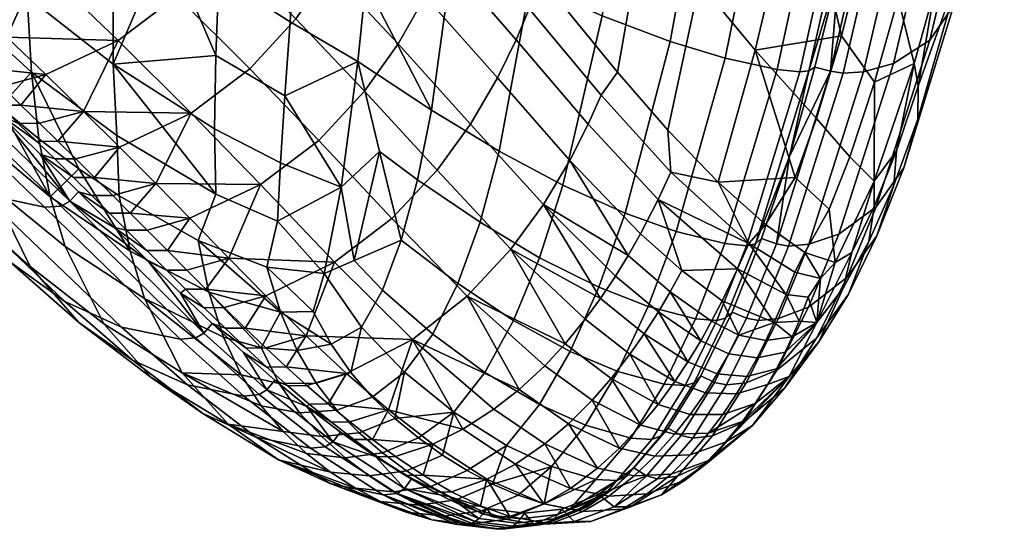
# Model space of a CAD drawing. Header units: millimetres. Extents: x -334 to 334, y -286 to 289.
# Tile 404 of 656: x 282 to 329, y -151 to -126. Entities that reach past the tile are written whole.
import ezdxf

# ---------------------------------------------------------------- set-up
doc = ezdxf.new("R2010")
doc.units = ezdxf.units.MM
doc.layers.add('RIM sedak', color=7, linetype='Continuous')

msp = doc.modelspace()

# ---------------------------------------------------------------- meshes
at = {"layer": 'RIM sedak'}
mesh = msp.add_polyface(dxfattribs=at)
corners = [(296.032, -108.447, 644.431), (296.128, -103.275, 645.213), (292.457, -100.346, 641.464), (292.398, -105.64, 640.718), (291.693, -124.067, 637.159), (292.096, -115.461, 639.036), (289.473, -113.389, 635.738), (289.173, -122.297, 633.929), (289.728, -103.336, 637.348), (287.118, -100.857, 633.386), (286.888, -111.155, 631.841), (286.642, -120.349, 630.087), (295.634, -117.994, 642.642), (295.096, -126.238, 640.668), (291.544, -127.857, 636.156), (286.639, -128.259, 628.093), (291.49, -131.351, 635.1), (294.843, -129.783, 639.638), (294.637, -132.979, 638.557), (291.548, -134.475, 633.982), (286.809, -131.677, 626.995), (299.631, -110.887, 647.327), (299.789, -105.812, 648.151), (298.333, -128.139, 643.274), (298.724, -124.39, 644.355), (299.082, -120.224, 645.408), (299.39, -115.705, 646.407), (297.539, -134.155, 641.102), (306.589, -124.418, 649.271), (302.951, -122.52, 647.768), (301.865, -130.459, 645.312), (305.102, -132.424, 646.427), (307.694, -115.192, 651.585), (303.752, -113.281, 649.875), (308.393, -105.081, 653.372), (304.194, -103.06, 651.543), (310.024, -125.955, 650.043), (308.147, -134.054, 646.829), (311.442, -116.694, 652.556), (312.413, -106.647, 654.463), (313.288, -127.18, 650.206), (311.123, -135.399, 646.742), (314.984, -117.859, 652.887), (316.207, -107.844, 654.904), (315.919, -127.983, 649.93), (313.566, -136.274, 646.308), (317.807, -118.62, 652.723), (319.209, -108.616, 654.817), (318.392, -128.525, 649.252), (315.898, -136.849, 645.52), (320.427, -119.139, 652.127), (321.971, -109.13, 654.276), (319.481, -128.635, 648.687), (316.94, -136.946, 644.925), (321.57, -119.256, 651.587), (323.169, -109.246, 653.753), (322.017, -119.222, 651.129), (319.91, -128.579, 648.226), (323.637, -109.226, 653.297), (299.373, -132.445, 643.068), (301.202, -133.791, 643.935), (317.357, -136.853, 644.465), (318.983, -132.678, 645.812), (322.327, -119.094, 650.468), (323.204, -114.184, 651.631), (324.817, -98.612, 654.917), (323.963, -109.127, 652.632), (324.613, -103.911, 653.496), (321.327, -123.852, 649.12), (320.209, -128.403, 647.572)]
mesh.append_faces([[corners[k] for k in face] for face in [(0, 1, 2, 3), (4, 5, 6, 7), (5, 3, 8, 6), (6, 8, 9, 10), (7, 6, 10, 11), (12, 0, 3, 5), (13, 12, 5, 4), (14, 4, 7, 7), (7, 11, 15, 15), (15, 16, 14, 14), (14, 7, 15, 15), (17, 13, 4, 14), (18, 17, 14, 16), (19, 16, 15, 15), (15, 20, 19, 19), (0, 21, 22, 1), (12, 13, 23, 24), (0, 12, 25, 26), (0, 26, 21, 21), (18, 27, 17, 17), (24, 25, 12, 12), (17, 27, 23, 23), (13, 17, 23, 23), (28, 29, 30, 31), (32, 33, 29, 28), (34, 35, 33, 32), (36, 28, 31, 37), (38, 32, 28, 36), (39, 34, 32, 38), (40, 36, 37, 41), (42, 38, 36, 40), (43, 39, 38, 42), (44, 40, 41, 45), (46, 42, 40, 44), (47, 43, 42, 46), (48, 44, 45, 49), (50, 46, 44, 48), (51, 47, 46, 50), (52, 48, 49, 53), (54, 50, 48, 52), (55, 51, 50, 54), (56, 54, 52, 57), (58, 55, 54, 56), (23, 30, 24, 24), (23, 27, 59, 59), (25, 29, 26, 26), (24, 29, 25, 25), (30, 23, 59, 60), (26, 33, 21, 21), (33, 22, 21, 21), (24, 30, 29, 29), (22, 33, 35, 35), (26, 29, 33, 33), (61, 62, 57, 57), (58, 56, 63, 64), (65, 58, 66, 67), (68, 56, 57, 57), (57, 69, 68, 68), (56, 68, 63, 63), (57, 62, 69, 69), (58, 64, 66, 66)]])
mesh = msp.add_polyface(dxfattribs=at)
corners = [(321.868, -132.691, 618.658), (320.883, -135.194, 617.618), (319.263, -133.693, 612.36), (320.274, -130.856, 613.306), (319.512, -118.481, 607.736), (317.341, -127.593, 604.423), (314.682, -124.367, 596.166), (316.74, -114.596, 599.414), (321.473, -126.906, 614.79), (322.562, -122.586, 616.514), (323.063, -129.12, 620.182), (324.183, -125.108, 621.864), (323.559, -117.819, 618.34), (321.158, -107.705, 611.489), (325.253, -120.578, 623.615), (326.267, -115.515, 625.327), (324.468, -112.565, 620.139), (315.581, -133.905, 603.747), (313.17, -131.421, 596.317), (317.844, -135.938, 610.577), (323.047, -133.868, 623.545), (321.181, -137.758, 621.008), (324.956, -128.227, 626.328), (326.912, -120.693, 629.253), (325.942, -124.685, 627.804), (327.839, -116.291, 630.624), (321.555, -128.69, 647.399), (320.947, -128.606, 647.581), (318.362, -136.862, 643.803), (318.948, -136.964, 643.602), (323.723, -119.32, 650.326), (323.093, -119.255, 650.498), (325.406, -109.285, 652.509), (324.756, -109.245, 652.674), (322.536, -128.629, 646.675), (319.909, -136.88, 642.874), (324.729, -119.263, 649.605), (326.443, -109.203, 651.789), (323.97, -128.232, 645.052), (321.344, -136.392, 641.281), (326.181, -118.905, 647.959), (327.927, -108.806, 650.123), (325.696, -127.12, 642.035), (323.138, -135.086, 638.386), (327.883, -117.877, 644.858), (326.851, -125.443, 638.347), (324.459, -133.227, 634.973), (328.953, -116.276, 641.054), (325.124, -130.902, 630.97), (323.174, -136.479, 632.989), (323.985, -134.049, 629.246), (327.302, -123.274, 634.062), (329.265, -114.142, 636.679), (321.327, -123.852, 649.12), (320.209, -128.403, 647.572), (318.983, -132.678, 645.812), (323.204, -114.184, 651.631), (322.327, -119.094, 650.468), (324.102, -132.408, 626.733), (325.139, -129.314, 628.287), (323.041, -135.073, 625.119), (322.787, -136.753, 627.329), (317.043, -136.842, 609.507), (313.31, -133.428, 598.217)]
mesh.append_faces([[corners[k] for k in face] for face in [(0, 1, 2, 3), (4, 5, 6, 7), (8, 3, 5, 5), (4, 9, 8, 8), (5, 4, 8, 8), (10, 0, 3, 8), (11, 10, 8, 9), (12, 9, 4, 4), (4, 13, 12, 12), (14, 11, 9, 12), (15, 14, 12, 16), (5, 2, 17, 17), (17, 18, 6, 5), (19, 17, 2, 2), (20, 21, 1, 0), (22, 10, 11, 11), (20, 0, 10, 10), (2, 5, 3, 3), (14, 15, 23, 24), (11, 14, 24, 22), (22, 20, 10, 10), (23, 15, 25, 25), (26, 27, 28, 29), (30, 31, 27, 26), (32, 33, 31, 30), (34, 26, 29, 35), (36, 30, 26, 34), (37, 32, 30, 36), (38, 34, 35, 39), (40, 36, 34, 38), (41, 37, 36, 40), (42, 38, 39, 43), (44, 40, 38, 42), (45, 42, 43, 46), (47, 44, 42, 45), (48, 46, 49, 50), (51, 45, 46, 48), (52, 47, 45, 51), (27, 53, 54, 54), (54, 55, 27, 27), (31, 56, 57, 57), (57, 53, 31, 31), (28, 27, 55, 55), (31, 53, 27, 27), (48, 50, 58, 59), (51, 25, 52, 52), (59, 51, 48, 48), (60, 58, 50, 61), (60, 20, 58, 58), (58, 22, 59, 59), (22, 58, 20, 20), (59, 22, 24, 24), (23, 25, 51, 51), (24, 23, 51, 51), (51, 59, 24, 24), (17, 62, 63, 63), (63, 18, 17, 17)]])
mesh = msp.add_polyface(dxfattribs=at)
corners = [(316.74, -114.596, 599.414), (314.682, -124.367, 596.166), (312.114, -120.954, 587.742), (314.071, -110.543, 590.605), (303.964, -110.537, 560.645), (303.987, -120.466, 566.554), (302.353, -118.613, 561.326), (306.918, -123.95, 576.07), (305.502, -122.244, 571.455), (306.776, -113.898, 569.846), (309.486, -117.403, 578.911), (310.76, -128.64, 588.617), (308.254, -125.584, 580.441), (313.17, -131.421, 596.317), (287.453, -135.385, 566.684), (286.613, -134.543, 564.13), (288.677, -133.976, 563.439), (286.456, -135.389, 567.081), (285.611, -134.548, 564.52), (285.746, -133.68, 561.499), (286.935, -132.227, 558.127), (290.362, -130.605, 557.036), (285.212, -130.521, 552.905), (286.869, -127.131, 546.425), (293.688, -134.023, 567.282), (290.31, -135.637, 568.44), (289.689, -124.99, 545.583), (283.097, -123.502, 535.171), (285.904, -121.345, 534.309), (293.172, -128.481, 556.192), (296.472, -131.918, 566.413), (299.965, -135.646, 577.309), (297.232, -137.729, 578.244), (291.892, -122.583, 544.969), (288.089, -118.92, 533.654), (295.376, -126.096, 555.605), (298.666, -129.564, 565.843), (302.131, -133.34, 576.737), (289.669, -116.576, 533.199), (284.223, -115.381, 522.523), (285.771, -113.028, 522.01), (293.49, -120.254, 544.565), (296.981, -123.791, 555.246), (300.272, -127.297, 565.529), (303.725, -131.136, 576.466), (307.215, -134.984, 587.495), (305.666, -137.111, 587.762), (294.769, -117.891, 544.281), (290.928, -114.199, 532.854), (298.271, -121.454, 555.022), (301.567, -125.005, 565.37), (305.018, -128.921, 576.382), (308.481, -132.867, 587.455), (295.639, -115.931, 544.117), (291.783, -112.227, 532.634), (299.151, -119.517, 554.916), (302.456, -123.109, 565.329), (305.91, -127.095, 576.421), (309.362, -131.136, 587.553), (312.707, -134.737, 598.064), (311.866, -136.376, 597.979), (299.768, -117.943, 554.871), (296.246, -114.338, 544.022), (303.081, -121.571, 565.344), (306.541, -125.619, 576.511), (309.988, -129.744, 587.704), (313.31, -133.428, 598.217), (296.685, -112.676, 543.692), (298.694, -114.704, 549.848), (300.587, -116.688, 555.744)]
mesh.append_faces([[corners[k] for k in face] for face in [(0, 1, 2, 3), (4, 5, 6, 6), (7, 8, 9, 10), (8, 5, 9, 9), (11, 12, 10, 2), (13, 11, 2, 1), (12, 7, 10, 10), (4, 9, 5, 5), (14, 15, 16, 16), (14, 17, 18, 15), (16, 15, 19, 19), (20, 16, 19, 19), (21, 20, 22, 22), (23, 21, 22, 22), (16, 20, 21, 21), (24, 25, 16, 16), (21, 24, 16, 16), (26, 23, 27, 28), (29, 21, 23, 26), (30, 24, 21, 29), (31, 32, 24, 30), (33, 26, 28, 34), (35, 29, 26, 33), (36, 30, 29, 35), (37, 31, 30, 36), (38, 34, 39, 40), (41, 33, 34, 38), (42, 35, 33, 41), (43, 36, 35, 42), (44, 37, 36, 43), (45, 46, 37, 44), (47, 41, 38, 48), (49, 42, 41, 47), (50, 43, 42, 49), (51, 44, 43, 50), (52, 45, 44, 51), (53, 47, 48, 54), (55, 49, 47, 53), (56, 50, 49, 55), (57, 51, 50, 56), (58, 52, 51, 57), (59, 60, 52, 58), (61, 55, 53, 62), (63, 56, 55, 61), (64, 57, 56, 63), (65, 58, 57, 64), (66, 59, 58, 65), (61, 62, 67, 68), (64, 63, 5, 8), (63, 61, 69, 6), (61, 68, 69, 69), (64, 7, 12, 12), (64, 8, 7, 7), (63, 6, 5, 5), (65, 64, 12, 11), (66, 65, 11, 13)]])
mesh = msp.add_polyface(dxfattribs=at)
corners = [(286.639, -128.259, 628.093), (286.642, -120.349, 630.087), (282.5, -116.687, 622.1), (282.531, -125.03, 620.158), (278.94, -125.17, 609.387), (278.742, -121.378, 610.422), (275.676, -117.984, 600.909), (275.873, -121.924, 599.97), (282.725, -128.642, 619.063), (286.809, -131.677, 626.995), (273.016, -118.672, 590.324), (274.234, -123.239, 592.325), (275.965, -125.127, 598.058), (272.486, -121.285, 586.353), (277.698, -126.939, 603.516), (279.45, -128.669, 608.662), (281.238, -130.306, 613.46), (284.989, -133.271, 621.875), (286.926, -134.569, 625.46), (283.082, -131.844, 617.874), (277.295, -130.791, 595.871), (276.538, -128.177, 596.991), (269.449, -120.53, 573.19), (270.223, -123.385, 572.532), (280.749, -134.067, 606.144), (280.01, -131.578, 607.439), (284.34, -136.99, 615.23), (283.625, -134.617, 616.59), (288.143, -139.479, 622.981), (287.448, -137.21, 624.245), (272.249, -127.869, 571.206), (262.3, -115.285, 546.874), (264.289, -120.003, 546.152), (279.266, -134.878, 593.552), (282.664, -137.946, 603.439), (286.193, -140.689, 612.394), (289.941, -143.023, 620.371), (274.745, -130.999, 569.9), (266.747, -123.268, 545.372), (281.675, -137.71, 591.26), (284.998, -140.624, 600.755), (288.451, -143.248, 609.578), (277.508, -133.108, 568.655), (269.502, -125.448, 544.549), (284.319, -139.614, 589.156), (287.557, -142.423, 598.299), (272.41, -126.847, 543.689), (261.152, -117.51, 519.138), (263.99, -118.869, 518.299), (280.378, -134.468, 567.496), (287.038, -140.849, 587.356), (275.45, -127.497, 542.789), (266.951, -119.494, 517.391), (283.345, -135.104, 566.397), (289.837, -141.421, 585.804), (276.274, -127.444, 542.573), (267.751, -119.435, 517.167), (284.148, -135.051, 566.143), (290.594, -141.358, 585.454), (276.695, -127.218, 542.52), (268.158, -119.205, 517.106), (284.557, -134.825, 566.073), (272.857, -122.732, 529.833), (275.002, -124.752, 536.213), (277.123, -126.764, 542.531), (279.199, -128.75, 548.731), (281.213, -130.693, 554.758), (283.144, -132.573, 560.556), (286.69, -136.076, 571.26), (288.311, -137.689, 576.159), (284.974, -134.372, 566.069)]
mesh.append_faces([[corners[k] for k in face] for face in [(0, 1, 2, 3), (4, 5, 6, 7), (8, 3, 5, 4), (9, 0, 3, 8), (7, 10, 11, 12), (10, 13, 11, 11), (14, 7, 12, 12), (8, 4, 15, 16), (9, 8, 17, 18), (4, 7, 14, 15), (8, 19, 17, 17), (8, 16, 19, 19), (20, 21, 22, 23), (24, 25, 21, 20), (26, 27, 25, 24), (28, 29, 27, 26), (30, 23, 31, 32), (33, 20, 23, 30), (34, 24, 20, 33), (35, 26, 24, 34), (36, 28, 26, 35), (37, 30, 32, 38), (39, 33, 30, 37), (40, 34, 33, 39), (41, 35, 34, 40), (42, 37, 38, 43), (44, 39, 37, 42), (45, 40, 39, 44), (46, 43, 47, 48), (49, 42, 43, 46), (50, 44, 42, 49), (51, 46, 48, 52), (53, 49, 46, 51), (54, 50, 49, 53), (55, 51, 52, 56), (57, 53, 51, 55), (58, 54, 53, 57), (59, 55, 56, 60), (61, 57, 55, 59), (13, 21, 11, 11), (11, 21, 12, 12), (14, 25, 15, 15), (16, 27, 19, 19), (19, 27, 17, 17), (25, 16, 15, 15), (17, 29, 18, 18), (12, 21, 14, 14), (22, 21, 13, 13), (16, 25, 27, 27), (25, 14, 21, 21), (17, 27, 29, 29), (60, 62, 59, 59), (59, 62, 63, 63), (59, 63, 64, 64), (59, 65, 66, 66), (61, 59, 66, 66), (59, 64, 65, 65), (66, 67, 61, 61), (68, 69, 61, 61), (70, 68, 61, 61), (70, 61, 67, 67)]])
mesh = msp.add_polyface(dxfattribs=at)
corners = [(273.824, -122.25, 525.881), (272.807, -122.262, 526.244), (271.908, -121.427, 523.585), (272.92, -121.414, 523.22), (276.617, -124.861, 534.139), (275.689, -123.989, 531.391), (277.789, -123.405, 530.744), (279.647, -125.151, 536.235), (277.539, -125.731, 536.877), (276.511, -125.74, 537.237), (275.591, -124.87, 534.499), (274.665, -124, 531.752), (273.737, -123.13, 528.998), (274.758, -123.119, 528.637), (275.908, -121.662, 525.225), (280.384, -128.445, 545.362), (279.446, -127.546, 542.559), (281.555, -126.969, 541.917), (283.415, -128.764, 547.487), (281.309, -129.337, 548.133), (280.284, -129.344, 548.496), (279.357, -128.452, 545.723), (278.418, -127.554, 542.919), (277.469, -126.649, 540.088), (278.497, -126.641, 539.729), (283.994, -131.951, 556.204), (283.116, -131.092, 553.559), (285.212, -130.521, 552.905), (286.935, -132.227, 558.127), (284.852, -132.796, 558.796), (283.84, -132.8, 559.173), (282.978, -131.956, 556.577), (282.096, -131.097, 553.928), (281.198, -130.226, 551.233), (282.22, -130.22, 550.867), (286.613, -134.543, 564.13), (285.611, -134.548, 564.52), (284.738, -133.684, 561.882), (285.746, -133.68, 561.499), (283.097, -123.502, 535.171), (279.313, -119.995, 524.134), (286.869, -127.131, 546.425), (272.857, -122.732, 529.833), (270.707, -120.724, 523.445), (275.002, -124.752, 536.213), (277.123, -126.764, 542.531), (281.213, -130.693, 554.758), (279.199, -128.75, 548.731), (284.974, -134.372, 566.069), (283.145, -132.573, 560.556), (286.456, -135.389, 567.081)]
mesh.append_faces([[corners[k] for k in face] for face in [(0, 1, 2, 3), (4, 5, 6, 6), (7, 8, 4, 4), (6, 7, 4, 4), (8, 9, 10, 4), (4, 10, 11, 5), (5, 11, 12, 13), (13, 12, 1, 0), (13, 0, 14, 14), (6, 5, 13, 13), (14, 6, 13, 13), (15, 16, 17, 17), (18, 19, 15, 15), (17, 18, 15, 15), (19, 20, 21, 15), (15, 21, 22, 16), (16, 22, 23, 24), (24, 23, 9, 8), (24, 8, 7, 7), (17, 16, 24, 24), (7, 17, 24, 24), (25, 26, 27, 27), (28, 29, 25, 25), (27, 28, 25, 25), (29, 30, 31, 25), (25, 31, 32, 26), (26, 32, 33, 34), (34, 33, 20, 19), (34, 19, 18, 18), (27, 26, 34, 34), (18, 27, 34, 34), (35, 36, 37, 38), (38, 37, 30, 29), (38, 29, 28, 28), (39, 7, 6, 6), (40, 39, 6, 6), (17, 7, 39, 39), (41, 18, 17, 17), (39, 41, 17, 17), (27, 18, 41, 41), (42, 43, 1, 1), (44, 42, 11, 10), (45, 44, 9, 23), (46, 47, 33, 32), (48, 49, 37, 36), (49, 46, 31, 30), (47, 45, 22, 21), (10, 9, 44, 44), (45, 23, 22, 22), (12, 11, 42, 42), (12, 42, 1, 1), (47, 21, 20, 20), (47, 20, 33, 33), (46, 32, 31, 31), (49, 30, 37, 37), (48, 36, 50, 50)]])
mesh = msp.add_polyface(dxfattribs=at)
corners = [(294.496, -135.776, 637.441), (294.637, -132.979, 638.557), (291.49, -131.351, 635.1), (291.548, -134.475, 633.982), (297.539, -134.155, 641.102), (286.809, -131.677, 626.995), (286.926, -134.569, 625.46), (290.698, -136.691, 631.384), (293.987, -137.976, 635.741), (296.738, -138.276, 638.837), (291.919, -141.316, 629.384), (291.211, -139.169, 630.38), (287.448, -137.21, 624.245), (288.143, -139.479, 622.981), (293.71, -141.829, 632.109), (295.439, -141.956, 634.603), (294.642, -140.119, 635.194), (297.06, -141.657, 636.857), (296.198, -140.088, 637.184), (292.763, -143.131, 628.352), (289.941, -143.023, 620.371), (296.344, -143.52, 633.987), (294.579, -143.545, 631.267), (298.009, -143.02, 636.48), (290.185, -143.597, 596.224), (287.557, -142.423, 598.299), (284.319, -139.614, 589.156), (287.038, -140.849, 587.356), (292.887, -144.138, 594.461), (289.837, -141.421, 585.804), (293.617, -144.07, 594.061), (290.594, -141.358, 585.454), (290.98, -141.128, 585.335), (284.148, -135.051, 566.143), (284.557, -134.825, 566.073), (293.989, -143.837, 593.916), (298.52, -140.846, 638.853), (291.373, -140.669, 585.284), (292.866, -142.053, 589.606), (288.311, -137.689, 576.159), (289.863, -139.217, 580.818), (303.122, -138.762, 642.879), (300.415, -136.681, 642.384), (299.521, -139.068, 640.687), (301.921, -141.186, 640.795), (304.189, -135.818, 644.763), (301.202, -133.791, 643.935), (305.102, -132.424, 646.427), (301.865, -130.459, 645.312), (305.788, -140.526, 642.813), (304.422, -143.009, 640.473), (307.03, -137.521, 644.929), (308.147, -134.054, 646.829), (308.504, -142.007, 642.386), (307.028, -144.55, 639.841), (309.869, -138.936, 644.682), (311.123, -135.399, 646.742), (312.225, -139.851, 644.151), (310.781, -142.961, 641.744), (313.566, -136.274, 646.308), (314.494, -140.443, 643.296), (312.993, -143.566, 640.815), (315.898, -136.849, 645.52), (315.517, -140.529, 642.686), (314.002, -143.641, 640.19), (316.94, -136.946, 644.925), (315.934, -140.414, 642.231), (314.423, -143.501, 639.744), (317.357, -136.853, 644.465), (319.91, -128.579, 648.226), (319.481, -128.635, 648.687), (298.161, -137.659, 640.374), (299.373, -132.445, 643.068), (300.568, -142.997, 638.526), (314.746, -143.168, 639.154), (316.242, -140.127, 641.613), (317.657, -136.608, 643.829), (318.983, -132.678, 645.812)]
mesh.append_faces([[corners[k] for k in face] for face in [(0, 1, 2, 3), (0, 4, 1, 1), (3, 5, 6, 7), (0, 3, 7, 8), (0, 8, 9, 9), (4, 0, 9, 9), (10, 11, 12, 13), (14, 15, 16, 16), (11, 10, 14, 14), (14, 16, 11, 11), (17, 18, 16, 16), (16, 15, 17, 17), (19, 10, 13, 13), (13, 20, 19, 19), (21, 15, 14, 22), (22, 14, 10, 19), (23, 17, 15, 21), (24, 25, 26, 27), (28, 24, 27, 29), (30, 28, 29, 31), (32, 31, 33, 34), (35, 30, 31, 32), (7, 6, 12, 11), (11, 16, 7, 7), (18, 9, 8, 8), (7, 16, 8, 8), (16, 18, 8, 8), (36, 9, 18, 17), (17, 23, 36, 36), (35, 32, 37, 38), (32, 34, 39, 39), (40, 37, 32, 32), (39, 40, 32, 32), (41, 42, 43, 44), (45, 46, 42, 41), (47, 48, 46, 45), (49, 41, 44, 50), (51, 45, 41, 49), (52, 47, 45, 51), (53, 49, 50, 54), (55, 51, 49, 53), (56, 52, 51, 55), (57, 55, 53, 58), (59, 56, 55, 57), (60, 57, 58, 61), (62, 59, 57, 60), (63, 60, 61, 64), (65, 62, 60, 63), (66, 63, 64, 67), (68, 65, 63, 66), (69, 70, 65, 68), (71, 4, 9, 9), (42, 72, 71, 71), (9, 36, 43, 71), (71, 72, 4, 4), (73, 44, 43, 36), (72, 42, 46, 46), (71, 43, 42, 42), (66, 67, 74, 75), (68, 66, 75, 76), (68, 76, 77, 77)]])
mesh = msp.add_polyface(dxfattribs=at)
corners = [(320.883, -135.194, 617.618), (321.181, -137.758, 621.008), (319.727, -137.269, 616.31), (319.263, -133.693, 612.36), (317.844, -135.938, 610.577), (318.948, -136.964, 643.602), (318.362, -136.862, 643.803), (316.926, -140.411, 641.56), (317.501, -140.524, 641.344), (319.909, -136.88, 642.874), (318.456, -140.426, 640.612), (319.9, -139.882, 639.039), (316.919, -143.499, 638.091), (318.379, -142.9, 636.54), (321.344, -136.392, 641.281), (321.744, -138.46, 636.219), (320.283, -141.364, 633.8), (323.138, -135.086, 638.386), (321.813, -139.269, 630.731), (318.768, -143.743, 631.12), (320.4, -141.539, 628.229), (323.174, -136.479, 632.989), (324.459, -133.227, 634.973), (322.787, -136.753, 627.329), (321.553, -138.972, 625.258), (323.985, -134.049, 629.246), (318.983, -132.678, 645.812), (317.657, -136.608, 643.829), (316.242, -140.127, 641.613), (318.974, -143.211, 625.473), (320.303, -140.624, 623.056), (321.966, -137.272, 623.464), (323.041, -135.073, 625.119), (323.047, -133.868, 623.545), (312.716, -140.114, 604.077), (314.741, -141.493, 609.85), (314.129, -142.508, 610.124), (312.042, -141.164, 604.274), (309.951, -139.473, 598.21), (310.67, -138.402, 598.065), (315.775, -139.58, 609.538), (315.262, -140.563, 609.668), (313.285, -139.153, 603.963), (313.844, -138.136, 603.905), (311.274, -137.419, 597.995), (311.866, -136.376, 597.979), (317.854, -141.48, 616.784), (318.259, -140.615, 616.497), (319.117, -141.312, 620.067), (319.444, -140.559, 619.68), (317.44, -142.303, 617.115), (316.085, -142.112, 613.55), (316.561, -141.221, 613.303), (316.508, -138.05, 609.46), (312.707, -134.737, 598.064), (318.829, -139.276, 616.173), (319.888, -139.402, 619.18), (317.043, -136.842, 609.507), (313.31, -133.428, 598.217), (319.237, -138.22, 616.013), (320.48, -138.509, 619.724), (318.776, -142.034, 620.485), (315.581, -133.905, 603.747)]
mesh.append_faces([[corners[k] for k in face] for face in [(0, 1, 2, 2), (3, 0, 2, 4), (5, 6, 7, 8), (9, 5, 8, 10), (11, 10, 12, 13), (14, 9, 10, 11), (15, 11, 13, 16), (17, 14, 11, 15), (18, 16, 19, 20), (21, 15, 16, 18), (22, 17, 15, 21), (23, 18, 20, 24), (25, 21, 18, 23), (6, 26, 27, 27), (27, 28, 7, 6), (24, 20, 29, 30), (31, 24, 30, 30), (31, 32, 23, 24), (31, 30, 1, 1), (32, 31, 33, 33), (1, 33, 31, 31), (34, 35, 36, 36), (37, 34, 36, 36), (34, 37, 38, 39), (40, 41, 42, 43), (42, 41, 35, 35), (34, 42, 35, 35), (42, 34, 39, 44), (43, 42, 44, 45), (46, 47, 48, 48), (49, 48, 47, 47), (46, 50, 51, 52), (52, 51, 35, 41), (47, 46, 52, 52), (52, 41, 40, 40), (47, 52, 40, 40), (53, 40, 43, 43), (43, 45, 54, 54), (53, 43, 54, 54), (47, 55, 49, 49), (56, 49, 55, 55), (40, 53, 47, 47), (55, 47, 53, 53), (57, 53, 54, 54), (54, 58, 57, 57), (53, 57, 55, 55), (59, 55, 57, 57), (30, 48, 49, 49), (60, 30, 56, 56), (49, 56, 30, 30), (61, 48, 30, 30), (59, 60, 56, 55), (30, 60, 1, 1), (4, 57, 62, 62), (4, 2, 59, 57), (2, 1, 60, 60), (59, 2, 60, 60)]])
mesh = msp.add_polyface(dxfattribs=at)
corners = [(304.206, -149.393, 613.251), (302.82, -148.719, 609.948), (304.517, -148.122, 608.797), (307.23, -149.3, 615.297), (305.613, -149.901, 616.511), (304.804, -149.91, 617.114), (303.386, -149.404, 613.852), (301.986, -148.731, 610.544), (300.615, -147.931, 607.212), (301.463, -147.919, 606.625), (300.145, -147.029, 603.302), (301.921, -146.439, 602.221), (312.863, -148.87, 627.6), (311.39, -149.438, 628.915), (309.48, -150.134, 624.996), (310.995, -149.548, 623.71), (310.606, -149.435, 629.489), (308.692, -150.135, 625.586), (306.75, -150.261, 621.443), (307.547, -150.255, 620.842), (309.111, -149.659, 619.59), (303.37, -145.722, 601.345), (299.803, -144.793, 596.566), (300.95, -141.435, 589.459), (304.849, -144.773, 600.472), (307.279, -146.427, 606.889), (309.81, -147.592, 613.224), (308.519, -148.562, 614.276), (305.889, -147.391, 607.848), (312.174, -148.818, 622.596), (310.344, -148.921, 618.522), (311.564, -147.958, 617.404), (306.064, -143.818, 599.799), (303.574, -139.365, 588.39), (307.278, -142.689, 599.192), (309.548, -144.335, 605.448), (311.884, -145.538, 611.581), (310.854, -146.637, 612.38), (308.416, -145.464, 606.138), (305.666, -137.111, 587.762), (299.965, -135.646, 577.309), (302.131, -133.34, 576.737), (308.255, -141.639, 598.766), (309.22, -140.465, 598.417), (310.459, -143.296, 604.952), (311.358, -142.139, 604.533), (309.951, -139.473, 598.21), (307.215, -134.984, 587.495), (310.67, -138.402, 598.065), (312.042, -141.164, 604.274), (311.274, -137.419, 597.995), (308.481, -132.867, 587.455), (311.866, -136.376, 597.979), (300.925, -148.088, 610.655), (299.183, -147.036, 606.426), (304.508, -149.521, 618.941), (302.708, -148.943, 614.842), (308.1, -149.545, 626.664), (306.311, -149.746, 622.898), (312.146, -147.952, 633.259), (309.852, -148.843, 630.2)]
mesh.append_faces([[corners[k] for k in face] for face in [(0, 1, 2, 2), (2, 3, 4, 4), (4, 0, 2, 2), (4, 5, 6, 0), (0, 6, 7, 1), (1, 7, 8, 9), (9, 10, 11, 11), (2, 1, 9, 9), (11, 2, 9, 9), (12, 13, 14, 15), (13, 16, 17, 14), (14, 17, 18, 19), (19, 18, 5, 4), (15, 14, 19, 20), (20, 19, 4, 3), (21, 11, 22, 22), (23, 24, 21, 21), (21, 22, 23, 23), (25, 26, 27, 27), (28, 25, 27, 27), (28, 27, 3, 3), (2, 28, 3, 3), (28, 2, 11, 21), (25, 28, 21, 24), (29, 15, 20, 30), (30, 20, 3, 27), (31, 30, 27, 26), (32, 24, 23, 23), (33, 34, 32, 32), (23, 33, 32, 32), (35, 36, 37, 37), (38, 35, 37, 37), (38, 37, 26, 26), (25, 38, 26, 26), (38, 25, 24, 32), (35, 38, 32, 34), (39, 33, 40, 41), (42, 34, 33, 33), (39, 43, 42, 42), (33, 39, 42, 42), (35, 44, 36, 36), (44, 35, 34, 42), (45, 44, 42, 43), (46, 43, 39, 39), (47, 48, 46, 46), (39, 47, 46, 46), (49, 45, 43, 46), (50, 48, 47, 47), (51, 52, 50, 50), (47, 51, 50, 50), (53, 54, 8, 7), (55, 56, 6, 5), (57, 58, 18, 17), (58, 55, 5, 18), (16, 59, 60, 60), (60, 57, 17, 16), (56, 53, 7, 6)]])
mesh = msp.add_polyface(dxfattribs=at)
corners = [(290.31, -135.637, 568.44), (288.266, -136.203, 569.16), (287.453, -135.385, 566.684), (288.677, -133.976, 563.439), (287.275, -136.208, 569.566), (286.456, -135.389, 567.081), (291.067, -139.026, 577.675), (290.16, -138.115, 574.926), (292.176, -137.549, 574.163), (293.937, -139.342, 579.534), (291.954, -139.91, 580.349), (290.993, -139.916, 580.806), (290.098, -139.032, 578.119), (289.183, -138.121, 575.356), (288.244, -137.18, 572.509), (289.229, -137.175, 572.091), (294.917, -142.749, 589.085), (293.935, -141.833, 586.231), (295.876, -141.261, 585.353), (297.798, -143.062, 590.954), (295.905, -143.638, 591.901), (294.988, -143.648, 592.423), (293.989, -142.758, 589.592), (292.995, -141.841, 586.722), (291.999, -140.894, 583.798), (292.949, -140.887, 583.325), (299.036, -146.212, 600.43), (297.964, -145.375, 597.582), (299.803, -144.793, 596.566), (301.921, -146.439, 602.221), (300.145, -147.029, 603.302), (299.28, -147.041, 603.879), (298.157, -146.224, 600.996), (297.073, -145.387, 598.135), (296.019, -144.529, 595.283), (296.923, -144.518, 594.745), (301.463, -147.919, 606.625), (300.615, -147.931, 607.212), (293.688, -134.023, 567.282), (297.232, -137.729, 578.244), (300.95, -141.435, 589.459), (303.574, -139.365, 588.39), (299.965, -135.646, 577.309), (288.311, -137.689, 576.159), (286.69, -136.076, 571.26), (284.974, -134.372, 566.069), (289.864, -139.217, 580.818), (291.373, -140.669, 585.284), (292.866, -142.053, 589.606), (295.905, -144.644, 598.016), (294.368, -143.375, 593.834), (299.183, -147.036, 606.426), (297.504, -145.866, 602.203)]
mesh.append_faces([[corners[k] for k in face] for face in [(0, 1, 2, 2), (3, 0, 2, 2), (1, 4, 5, 2), (6, 7, 8, 8), (9, 10, 6, 6), (8, 9, 6, 6), (10, 11, 12, 6), (6, 12, 13, 7), (7, 13, 14, 15), (15, 14, 4, 1), (15, 1, 0, 0), (8, 7, 15, 15), (0, 8, 15, 15), (16, 17, 18, 18), (19, 20, 16, 16), (18, 19, 16, 16), (20, 21, 22, 16), (16, 22, 23, 17), (17, 23, 24, 25), (25, 24, 11, 10), (25, 10, 9, 9), (18, 17, 25, 25), (9, 18, 25, 25), (26, 27, 28, 28), (29, 30, 26, 26), (28, 29, 26, 26), (30, 31, 32, 26), (26, 32, 33, 27), (27, 33, 34, 35), (35, 34, 21, 20), (35, 20, 19, 19), (28, 27, 35, 35), (19, 28, 35, 35), (36, 37, 31, 30), (8, 0, 38, 38), (39, 9, 8, 8), (38, 39, 8, 8), (18, 9, 39, 39), (40, 19, 18, 18), (39, 40, 18, 18), (28, 19, 40, 40), (41, 40, 39, 42), (43, 44, 14, 13), (44, 45, 5, 4), (46, 43, 13, 12), (47, 46, 11, 24), (48, 47, 23, 22), (49, 50, 21, 34), (51, 52, 32, 31), (50, 48, 22, 21), (52, 49, 33, 32), (44, 4, 14, 14), (46, 12, 11, 11), (51, 31, 37, 37), (49, 34, 33, 33), (47, 24, 23, 23)]])
mesh = msp.add_polyface(dxfattribs=at)
corners = [(315.968, -143.61, 638.828), (315.406, -143.485, 639.063), (313.81, -146.021, 636.3), (314.359, -146.159, 636.041), (317.501, -140.524, 641.344), (316.926, -140.411, 641.56), (316.919, -143.499, 638.091), (315.309, -146.035, 635.298), (318.456, -140.426, 640.612), (318.379, -142.9, 636.54), (316.793, -145.384, 633.772), (320.283, -141.364, 633.8), (318.768, -143.743, 631.12), (313.178, -145.669, 636.441), (311.547, -147.566, 633.462), (312.146, -147.952, 633.259), (316.242, -140.127, 641.613), (314.746, -143.168, 639.154), (312.681, -148.103, 632.968), (313.633, -147.968, 632.217), (315.15, -147.275, 630.721), (317.212, -145.542, 628.167), (318.974, -143.211, 625.473), (320.4, -141.539, 628.229), (315.081, -147.231, 625.206), (313.992, -148.158, 626.443), (312.174, -148.818, 622.596), (313.327, -147.867, 621.416), (312.863, -148.87, 627.6), (310.995, -149.548, 623.71), (310.344, -148.921, 618.522), (311.564, -147.958, 617.404), (316.735, -145.354, 623.143), (315.929, -146.342, 624.172), (314.238, -146.948, 620.44), (315.116, -145.919, 619.477), (312.54, -147.02, 616.49), (309.81, -147.592, 613.224), (310.854, -146.637, 612.38), (313.492, -145.957, 615.602), (311.884, -145.538, 611.581), (311.358, -142.139, 604.533), (313.512, -143.445, 610.461), (312.705, -144.544, 610.985), (310.459, -143.296, 604.952), (317.935, -143.584, 621.559), (317.352, -144.496, 622.33), (315.798, -145.015, 618.725), (316.455, -144.035, 618.027), (314.24, -145.014, 614.919), (314.969, -143.977, 614.302), (312.042, -141.164, 604.274), (314.129, -142.508, 610.124), (318.776, -142.034, 620.485), (318.364, -142.832, 621.005), (316.951, -143.202, 617.546), (317.44, -142.303, 617.115), (315.528, -143.083, 613.896), (316.085, -142.112, 613.55), (314.741, -141.493, 609.85), (319.117, -141.312, 620.067), (317.854, -141.48, 616.784), (309.852, -148.843, 630.2), (310.606, -149.435, 629.489), (311.39, -149.438, 628.915), (320.303, -140.624, 623.056)]
mesh.append_faces([[corners[k] for k in face] for face in [(0, 1, 2, 3), (4, 5, 1, 0), (6, 0, 3, 7), (8, 4, 0, 6), (9, 6, 7, 10), (11, 9, 10, 12), (13, 14, 15, 2), (16, 17, 1, 5), (17, 13, 2, 1), (2, 15, 18, 3), (19, 20, 10, 7), (7, 3, 18, 19), (10, 20, 21, 12), (22, 23, 12, 21), (24, 25, 26, 27), (25, 28, 29, 26), (27, 26, 30, 31), (32, 33, 34, 35), (33, 24, 27, 34), (34, 27, 31, 36), (36, 31, 37, 38), (35, 34, 36, 39), (39, 36, 38, 40), (41, 42, 43, 43), (44, 41, 43, 43), (44, 43, 40, 40), (45, 46, 47, 48), (46, 32, 35, 35), (35, 47, 46, 46), (47, 35, 39, 49), (49, 39, 40, 43), (48, 47, 49, 50), (50, 49, 43, 42), (51, 52, 42, 42), (41, 51, 42, 42), (53, 54, 55, 56), (54, 45, 48, 55), (55, 48, 50, 57), (57, 50, 42, 52), (56, 55, 57, 58), (58, 57, 52, 59), (60, 53, 56, 61), (62, 15, 14, 14), (19, 18, 63, 64), (15, 63, 18, 18), (19, 64, 28, 28), (21, 25, 24, 24), (20, 28, 25, 25), (22, 32, 46, 46), (22, 33, 32, 32), (22, 46, 45, 45), (21, 24, 33, 33), (65, 22, 45, 54), (53, 65, 54, 54), (20, 19, 28, 28), (22, 21, 33, 33), (20, 25, 21, 21)]])
mesh = msp.add_polyface(dxfattribs=at)
corners = [(289.941, -143.023, 620.371), (293.723, -144.614, 627.335), (292.763, -143.131, 628.352), (297.34, -144.807, 633.366), (296.344, -143.52, 633.987), (294.579, -143.545, 631.267), (295.556, -144.934, 630.448), (299.031, -144.188, 636.063), (298.009, -143.02, 636.48), (292.133, -145.491, 617.79), (286.193, -140.689, 612.394), (288.451, -143.248, 609.578), (294.774, -145.835, 626.328), (295.885, -146.884, 625.327), (299.52, -146.86, 632.07), (298.409, -145.892, 632.73), (296.617, -146.08, 629.632), (297.728, -147.086, 628.805), (300.115, -145.212, 635.607), (301.235, -146.139, 635.114), (290.927, -144.975, 606.996), (284.998, -140.624, 600.755), (287.557, -142.423, 598.299), (294.539, -147.189, 615.4), (297.04, -147.779, 624.345), (298.225, -148.54, 623.393), (301.84, -148.461, 630.702), (300.666, -147.714, 631.393), (298.877, -147.96, 627.976), (300.053, -148.715, 627.154), (302.389, -146.968, 634.587), (303.571, -147.704, 634.026), (293.47, -146.113, 604.803), (290.185, -143.597, 596.224), (297.015, -148.327, 613.311), (299.429, -149.182, 622.478), (300.647, -149.696, 621.591), (303.039, -149.106, 629.999), (301.251, -149.359, 626.343), (302.464, -149.881, 625.534), (296.08, -146.639, 602.92), (292.887, -144.138, 594.461), (299.546, -148.864, 611.444), (301.878, -150.067, 620.72), (303.119, -150.28, 619.852), (303.688, -150.264, 624.719), (296.783, -146.568, 602.484), (293.617, -144.07, 594.061), (300.225, -148.795, 610.993), (303.448, -150.296, 619.624), (297.141, -146.333, 602.315), (293.989, -143.837, 593.916), (300.572, -148.558, 610.803), (303.957, -150.132, 619.281), (303.784, -150.224, 619.395), (300.568, -142.997, 638.526), (298.52, -140.846, 638.853), (302.928, -144.907, 637.902), (299.183, -147.036, 606.426), (302.708, -148.943, 614.842), (304.135, -149.991, 619.167), (295.905, -144.644, 598.016), (294.368, -143.375, 593.834), (297.504, -145.866, 602.203), (300.925, -148.088, 610.655), (292.866, -142.053, 589.606)]
mesh.append_faces([[corners[k] for k in face] for face in [(0, 1, 2, 2), (3, 4, 5, 6), (6, 5, 2, 1), (7, 8, 4, 3), (9, 0, 10, 11), (12, 1, 0, 0), (9, 13, 12, 12), (0, 9, 12, 12), (14, 15, 16, 17), (15, 3, 6, 16), (16, 6, 1, 12), (17, 16, 12, 13), (18, 7, 3, 15), (19, 18, 15, 14), (20, 11, 21, 22), (23, 9, 11, 20), (24, 13, 9, 9), (23, 25, 24, 24), (9, 23, 24, 24), (26, 27, 28, 29), (27, 14, 17, 28), (28, 17, 13, 24), (29, 28, 24, 25), (30, 19, 14, 27), (31, 30, 27, 26), (32, 20, 22, 33), (34, 23, 20, 32), (35, 25, 23, 23), (34, 36, 35, 35), (23, 34, 35, 35), (37, 26, 29, 38), (38, 29, 25, 35), (39, 38, 35, 36), (40, 32, 33, 41), (42, 34, 32, 40), (43, 36, 34, 34), (42, 44, 43, 43), (34, 42, 43, 43), (45, 39, 36, 43), (46, 40, 41, 47), (48, 42, 40, 46), (49, 44, 42, 42), (42, 48, 49, 49), (50, 46, 47, 51), (52, 48, 46, 50), (53, 54, 48, 48), (48, 52, 53, 53), (55, 56, 8, 7), (57, 18, 19, 19), (57, 19, 30, 30), (55, 18, 57, 57), (7, 18, 55, 55), (58, 52, 50, 50), (59, 60, 52, 52), (50, 51, 61, 61), (62, 61, 51, 51), (63, 58, 50, 50), (58, 64, 52, 52), (61, 63, 50, 50), (65, 62, 51, 51), (59, 52, 64, 64)]])
mesh = msp.add_polyface(dxfattribs=at)
corners = [(304.256, -149.635, 629.277), (303.039, -149.106, 629.999), (301.251, -149.359, 626.343), (302.464, -149.881, 625.534), (304.781, -148.346, 633.431), (303.571, -147.704, 634.026), (301.84, -148.461, 630.702), (306.01, -148.879, 632.795), (306.715, -150.276, 627.74), (305.484, -150.031, 628.526), (303.688, -150.264, 624.719), (304.92, -150.493, 623.887), (301.878, -150.067, 620.72), (303.119, -150.28, 619.852), (307.248, -149.286, 632.111), (308.484, -149.546, 631.372), (300.225, -148.795, 610.993), (303.784, -150.224, 619.395), (303.448, -150.296, 619.624), (307.373, -150.238, 627.284), (307.04, -150.301, 627.523), (305.245, -150.512, 623.663), (305.58, -150.445, 623.429), (308.809, -149.575, 631.162), (309.14, -149.517, 630.917), (300.572, -148.558, 610.803), (304.135, -149.991, 619.167), (303.957, -150.132, 619.281), (307.723, -150.011, 627.004), (307.545, -150.149, 627.15), (305.753, -150.355, 623.306), (305.932, -150.215, 623.177), (309.31, -149.433, 630.772), (309.485, -149.298, 630.607), (307.908, -149.812, 626.843), (306.118, -150.015, 623.041), (304.319, -149.79, 619.054), (309.666, -149.105, 630.417), (305.445, -146.5, 637.034), (302.928, -144.907, 637.902), (302.389, -146.968, 634.587), (307.599, -147.51, 636.124), (309.728, -148.132, 635.023), (310.22, -148.781, 633.02), (310.726, -148.182, 634.369), (310.556, -148.57, 632.692), (311.169, -147.992, 633.959), (311.547, -147.566, 633.462), (304.508, -149.521, 618.941), (306.311, -149.746, 622.898), (308.1, -149.545, 626.664), (309.852, -148.843, 630.2), (302.708, -148.943, 614.842), (310.781, -142.961, 641.744), (308.504, -142.007, 642.386), (307.028, -144.55, 639.841), (309.237, -145.536, 639.073), (312.993, -143.566, 640.815), (311.403, -146.152, 638.062), (314.002, -143.641, 640.19), (312.403, -146.215, 637.422), (314.423, -143.501, 639.744), (312.832, -146.049, 636.991), (301.921, -141.186, 640.795), (300.568, -142.997, 638.526), (304.422, -143.009, 640.473), (313.179, -145.669, 636.441), (314.746, -143.168, 639.154)]
mesh.append_faces([[corners[k] for k in face] for face in [(0, 1, 2, 3), (4, 5, 6, 1), (7, 4, 1, 0), (8, 9, 10, 11), (9, 0, 3, 10), (11, 10, 12, 13), (14, 7, 0, 9), (15, 14, 9, 8), (16, 17, 18, 18), (19, 20, 21, 22), (20, 8, 11, 21), (21, 11, 13, 18), (22, 21, 18, 17), (23, 15, 8, 20), (24, 23, 20, 19), (25, 26, 27, 27), (28, 29, 30, 31), (29, 19, 22, 30), (30, 22, 17, 27), (31, 30, 27, 26), (32, 24, 19, 29), (33, 32, 29, 28), (34, 28, 31, 35), (35, 31, 26, 36), (37, 33, 28, 34), (38, 39, 40, 5), (38, 5, 4, 4), (41, 7, 14, 14), (42, 14, 15, 15), (41, 4, 7, 7), (38, 4, 41, 41), (23, 43, 15, 15), (42, 41, 14, 14), (44, 42, 15, 15), (15, 43, 44, 44), (43, 24, 32, 32), (45, 32, 33, 33), (43, 45, 46, 44), (32, 45, 43, 43), (47, 46, 45, 45), (45, 33, 37, 37), (23, 24, 43, 43), (35, 36, 48, 49), (34, 35, 49, 50), (37, 34, 50, 51), (26, 52, 36, 36), (36, 52, 48, 48), (51, 47, 45, 45), (37, 51, 45, 45), (53, 54, 55, 56), (57, 53, 56, 58), (59, 57, 58, 60), (61, 59, 60, 62), (63, 64, 39, 65), (55, 38, 41, 56), (38, 55, 65, 39), (56, 41, 42, 58), (44, 60, 58, 42), (60, 44, 46, 62), (47, 66, 62, 46), (61, 62, 66, 67)]])

doc.saveas('drawing.dxf')
